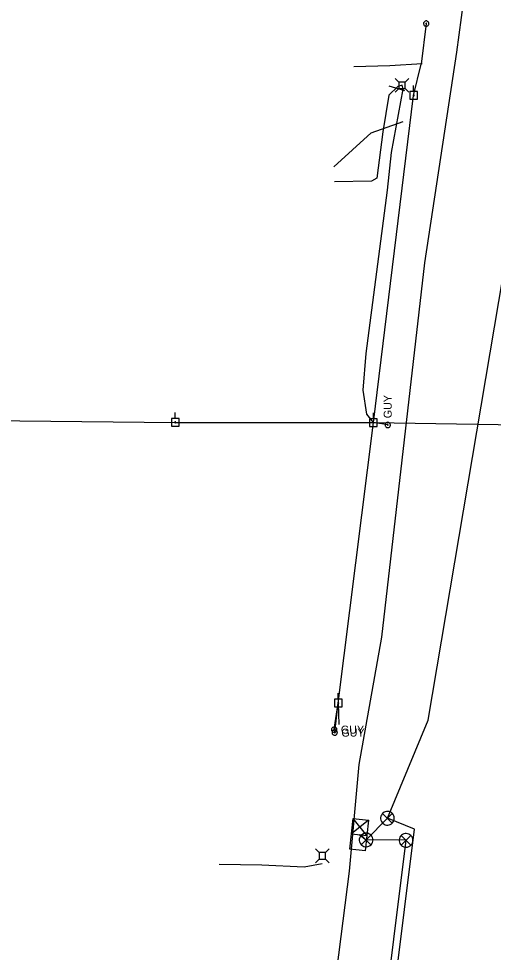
# Model space of a CAD drawing. Extents: x 596028 to 606371, y 330010 to 403088.
# Drawn here: x 602149.4 to 602377.6, y 358277 to 358725.8 of the extents above; entities that cross this region are included whole.
import ezdxf

# ---------------------------------------------------------------- set-up
doc = ezdxf.new("R2010")
doc.units = 0
for name, color, linetype in [('E_FTMS', 7, 'Continuous'), ('E_FTMS_Conduit', 7, 'Continuous'), ('E_UTL_AG_Bold', 7, 'Continuous'), ('E_UTL_E_UG', 7, 'Continuous'), ('E_UTL_EGuyWire', 7, 'Continuous'), ('E_UTL_EPowerPole', 7, 'Continuous'), ('E_UTL_FO_UG', 7, 'Continuous'), ('E_UTL_FO_UG_QWEST', 7, 'Continuous'), ('E_UTL_Overhead', 7, 'Continuous')]:
    doc.layers.add(name, color=color, linetype=linetype)

msp = doc.modelspace()

# ---------------------------------------------------------------- linework, layer by layer
at = {"layer": 'E_FTMS'}
for points in [[(602329.98, 358341.44), (602329.92, 358342.06), (602329.74, 358342.66), (602329.46, 358343.22), (602329.07, 358343.71), (602328.6, 358344.12), (602328.05, 358344.44), (602327.46, 358344.64), (602326.84, 358344.73), (602326.21, 358344.7), (602325.6, 358344.55), (602325.03, 358344.29), (602324.52, 358343.93), (602324.09, 358343.48), (602323.75, 358342.95), (602323.51, 358342.36), (602323.4, 358341.75), (602323.4, 358341.12), (602323.51, 358340.51), (602323.75, 358339.92), (602324.09, 358339.4), (602324.52, 358338.94), (602325.03, 358338.58), (602325.6, 358338.32), (602326.21, 358338.17), (602326.84, 358338.14), (602327.46, 358338.23), (602328.05, 358338.43), (602328.6, 358338.75), (602329.07, 358339.16), (602329.46, 358339.65), (602329.74, 358340.21), (602329.92, 358340.81), (602329.98, 358341.44)], [(602328.94, 358343.77), (602324.33, 358339.11)], [(602324.33, 358343.72), (602328.99, 358339.07)], [(602308.55, 358326.62), (602310.18, 358341.38)], [(602317.56, 358340.57), (602309.37, 358334)], [(602310.18, 358341.38), (602317.56, 358340.57)], [(602316.75, 358333.19), (602310.18, 358341.38)], [(602317.56, 358340.57), (602315.93, 358325.81)], [(602309.37, 358334), (602316.75, 358333.19)], [(602313.06, 358333.59), (602313.06, 358333.59)], [(602319.74, 358330.97), (602319.68, 358331.6), (602319.5, 358332.2), (602319.21, 358332.76), (602318.82, 358333.25), (602318.35, 358333.66), (602317.81, 358333.98), (602317.21, 358334.18), (602316.59, 358334.27), (602315.97, 358334.24), (602315.36, 358334.09), (602314.79, 358333.83), (602314.27, 358333.47), (602313.84, 358333.01), (602313.5, 358332.49), (602313.27, 358331.9), (602313.15, 358331.29), (602313.15, 358330.66), (602313.27, 358330.04), (602313.5, 358329.46), (602313.84, 358328.93), (602314.27, 358328.48), (602314.79, 358328.12), (602315.36, 358327.86), (602315.97, 358327.71), (602316.59, 358327.68), (602317.21, 358327.77), (602317.81, 358327.97), (602318.35, 358328.29), (602318.82, 358328.7), (602319.21, 358329.19), (602319.5, 358329.75), (602319.68, 358330.35), (602319.74, 358330.97)], [(602318.7, 358333.31), (602314.09, 358328.65)], [(602314.09, 358333.26), (602318.74, 358328.61)], [(602338.9, 358330.81), (602338.84, 358331.43), (602338.66, 358332.03), (602338.37, 358332.59), (602337.98, 358333.08), (602337.51, 358333.49), (602336.97, 358333.81), (602336.37, 358334.01), (602335.75, 358334.1), (602335.13, 358334.07), (602334.52, 358333.92), (602333.95, 358333.66), (602333.43, 358333.3), (602333, 358332.85), (602332.66, 358332.32), (602332.43, 358331.74), (602332.31, 358331.12), (602332.31, 358330.49), (602332.43, 358329.88), (602332.66, 358329.29), (602333, 358328.77), (602333.43, 358328.31), (602333.95, 358327.95), (602334.52, 358327.69), (602335.13, 358327.54), (602335.75, 358327.51), (602336.37, 358327.6), (602336.97, 358327.8), (602337.51, 358328.12), (602337.98, 358328.53), (602338.37, 358329.02), (602338.66, 358329.58), (602338.84, 358330.18), (602338.9, 358330.81)], [(602337.86, 358333.14), (602333.25, 358328.48)], [(602333.25, 358333.09), (602337.9, 358328.44)], [(602315.93, 358325.81), (602308.55, 358326.62)]]:
    msp.add_lwpolyline(points, dxfattribs=at)
at = {"layer": 'E_FTMS_Conduit'}
for points in [[(602326.68, 358341.43), (602346.21, 358388.56), (602399.45, 358703.83), (602430.22, 358921.71), (602437.54, 358999.17), (602477.25, 359283.96), (602515.12, 359574.7), (602554.05, 359856.32), (602577.27, 360093.21), (602578.68, 360097.88), (602645.76, 360520.72), (602677.67, 360721.57), (602689.58, 360808.32), (602728.56, 361144.49), (602773.44, 361436.86), (602804.35, 361724.81), (602835.41, 362017.49), (602853.41, 362300.17), (602862.73, 362574), (602864.84, 362795.21)], [(602025.74, 356205), (602072.04, 356504.09), (602115.89, 356782.89), (602162.05, 357069.13), (602196.81, 357307.9), (602214.61, 357448.42), (602214.97, 357449.29), (602243.35, 357641.03), (602280.63, 357893.29), (602309.77, 358095.45), (602315.34, 358140.45), (602339.68, 358336.14), (602326.68, 358341.43)], [(602335.6, 358330.81), (602316.44, 358330.97), (602326.68, 358341.43)], [(602313.06, 358333.59), (602316.44, 358330.97)], [(602311.91, 358140.45), (602335.61, 358330.94)]]:
    msp.add_lwpolyline(points, dxfattribs=at)
at = {"layer": 'E_UTL_AG_Bold'}
for points in [[(602332.15, 358695.37), (602330.4, 358697.12)], [(602335.24, 358695.37), (602337, 358697.12)], [(602332.15, 358692.27), (602330.4, 358690.52)], [(602335.24, 358695.37), (602332.15, 358695.37)], [(602332.15, 358695.37), (602332.15, 358692.27)], [(602332.15, 358692.27), (602335.24, 358692.27)], [(602335.24, 358692.27), (602335.24, 358695.37)], [(602335.24, 358692.27), (602337, 358690.52)], [(602293.83, 358324.9), (602292.08, 358326.65)], [(602296.92, 358324.9), (602293.83, 358324.9)], [(602293.83, 358324.9), (602293.83, 358321.81)], [(602296.92, 358324.9), (602298.68, 358326.65)], [(602296.92, 358321.81), (602296.92, 358324.9)], [(602293.83, 358321.81), (602292.08, 358320.05)], [(602293.83, 358321.81), (602296.92, 358321.81)], [(602296.92, 358321.81), (602298.68, 358320.05)]]:
    msp.add_lwpolyline(points, dxfattribs=at)
at = {"layer": 'E_UTL_E_UG'}
for points in [[(602310.58, 358702.93), (602327.84, 358703.37), (602343.44, 358704.3)], [(602327.38, 358693.52), (602334.92, 358691.26)], [(602303.04, 358396.81), (602303.27, 358386.52)]]:
    msp.add_lwpolyline(points, dxfattribs=at)
at = {"layer": 'E_UTL_EGuyWire'}
for p, q in [((602345.32, 358723.47), (602342.85, 358703.98)), ((602326.81, 358530.51), (602319.97, 358531.67)), ((602301.1, 358384.02), (602303.04, 358396.81)), ((602301.32, 358382.58), (602303.04, 358396.81))]:
    msp.add_line(p, q, dxfattribs=at)
for points in [[(602345.32, 358724.76), (602345.07, 358724.73), (602344.84, 358724.66), (602344.62, 358724.55), (602344.43, 358724.4), (602344.27, 358724.22), (602344.15, 358724.01), (602344.07, 358723.78), (602344.03, 358723.53), (602344.05, 358723.29), (602344.1, 358723.05), (602344.2, 358722.83), (602344.35, 358722.63), (602344.52, 358722.46), (602344.73, 358722.33), (602344.95, 358722.24), (602345.19, 358722.2), (602345.44, 358722.2), (602345.68, 358722.24), (602345.9, 358722.33), (602346.11, 358722.46), (602346.29, 358722.63), (602346.43, 358722.83), (602346.53, 358723.05), (602346.59, 358723.29), (602346.6, 358723.53), (602346.56, 358723.78), (602346.48, 358724.01), (602346.36, 358724.22), (602346.2, 358724.4), (602346.01, 358724.55), (602345.79, 358724.66), (602345.56, 358724.73), (602345.32, 358724.76)], [(602345.32, 358723.63), (602345.28, 358723.63), (602345.26, 358723.62), (602345.23, 358723.61), (602345.2, 358723.59), (602345.18, 358723.57), (602345.17, 358723.54), (602345.16, 358723.51), (602345.16, 358723.48), (602345.16, 358723.45), (602345.16, 358723.42), (602345.18, 358723.39), (602345.19, 358723.37), (602345.22, 358723.35), (602345.24, 358723.33), (602345.27, 358723.32), (602345.3, 358723.31), (602345.33, 358723.31), (602345.36, 358723.32), (602345.39, 358723.33), (602345.41, 358723.35), (602345.44, 358723.37), (602345.45, 358723.39), (602345.47, 358723.42), (602345.47, 358723.45), (602345.48, 358723.48), (602345.47, 358723.51), (602345.46, 358723.54), (602345.45, 358723.57), (602345.43, 358723.59), (602345.4, 358723.61), (602345.37, 358723.62), (602345.35, 358723.63), (602345.32, 358723.63)], [(602326.81, 358531.8), (602326.56, 358531.77), (602326.33, 358531.7), (602326.11, 358531.59), (602325.92, 358531.44), (602325.76, 358531.26), (602325.64, 358531.05), (602325.56, 358530.82), (602325.52, 358530.57), (602325.54, 358530.33), (602325.59, 358530.09), (602325.69, 358529.87), (602325.84, 358529.67), (602326.01, 358529.5), (602326.22, 358529.37), (602326.44, 358529.28), (602326.68, 358529.24), (602326.93, 358529.24), (602327.17, 358529.28), (602327.39, 358529.37), (602327.6, 358529.5), (602327.78, 358529.67), (602327.92, 358529.87), (602328.02, 358530.09), (602328.08, 358530.33), (602328.09, 358530.57), (602328.05, 358530.82), (602327.97, 358531.05), (602327.85, 358531.26), (602327.69, 358531.44), (602327.5, 358531.59), (602327.28, 358531.7), (602327.05, 358531.77), (602326.81, 358531.8)], [(602326.81, 358530.67), (602326.77, 358530.67), (602326.75, 358530.66), (602326.72, 358530.65), (602326.69, 358530.63), (602326.67, 358530.61), (602326.66, 358530.58), (602326.65, 358530.55), (602326.65, 358530.52), (602326.65, 358530.49), (602326.65, 358530.46), (602326.67, 358530.43), (602326.68, 358530.41), (602326.71, 358530.39), (602326.73, 358530.37), (602326.76, 358530.36), (602326.79, 358530.35), (602326.82, 358530.35), (602326.85, 358530.36), (602326.88, 358530.37), (602326.9, 358530.39), (602326.93, 358530.41), (602326.94, 358530.43), (602326.96, 358530.46), (602326.96, 358530.49), (602326.97, 358530.52), (602326.96, 358530.55), (602326.95, 358530.58), (602326.94, 358530.61), (602326.92, 358530.63), (602326.89, 358530.65), (602326.86, 358530.66), (602326.84, 358530.67), (602326.81, 358530.67)], [(602302.38, 358384.02), (602302.36, 358384.27), (602302.29, 358384.5), (602302.18, 358384.72), (602302.02, 358384.91), (602301.84, 358385.07), (602301.63, 358385.19), (602301.4, 358385.27), (602301.16, 358385.31), (602300.91, 358385.29), (602300.68, 358385.24), (602300.45, 358385.13), (602300.25, 358384.99), (602300.09, 358384.82), (602299.95, 358384.61), (602299.86, 358384.38), (602299.82, 358384.15), (602299.82, 358383.9), (602299.86, 358383.66), (602299.95, 358383.44), (602300.09, 358383.23), (602300.25, 358383.05), (602300.45, 358382.91), (602300.68, 358382.81), (602300.91, 358382.75), (602301.16, 358382.74), (602301.4, 358382.78), (602301.63, 358382.86), (602301.84, 358382.98), (602302.02, 358383.14), (602302.18, 358383.33), (602302.29, 358383.55), (602302.36, 358383.78), (602302.38, 358384.02)], [(602302.6, 358382.58), (602302.58, 358382.83), (602302.51, 358383.06), (602302.4, 358383.28), (602302.24, 358383.47), (602302.06, 358383.63), (602301.85, 358383.75), (602301.62, 358383.83), (602301.38, 358383.87), (602301.13, 358383.85), (602300.9, 358383.8), (602300.67, 358383.69), (602300.47, 358383.55), (602300.31, 358383.38), (602300.17, 358383.17), (602300.08, 358382.94), (602300.04, 358382.71), (602300.04, 358382.46), (602300.08, 358382.22), (602300.17, 358382), (602300.31, 358381.79), (602300.47, 358381.61), (602300.67, 358381.47), (602300.9, 358381.37), (602301.13, 358381.31), (602301.38, 358381.3), (602301.62, 358381.34), (602301.85, 358381.42), (602302.06, 358381.54), (602302.24, 358381.7), (602302.4, 358381.89), (602302.51, 358382.11), (602302.58, 358382.34), (602302.6, 358382.58)], [(602301.26, 358384.02), (602301.25, 358384.05), (602301.24, 358384.08), (602301.23, 358384.11), (602301.21, 358384.13), (602301.19, 358384.15), (602301.16, 358384.17), (602301.13, 358384.18), (602301.1, 358384.18), (602301.07, 358384.18), (602301.04, 358384.17), (602301.02, 358384.16), (602300.99, 358384.14), (602300.97, 358384.12), (602300.95, 358384.1), (602300.94, 358384.07), (602300.94, 358384.04), (602300.94, 358384.01), (602300.94, 358383.98), (602300.95, 358383.95), (602300.97, 358383.92), (602300.99, 358383.9), (602301.02, 358383.88), (602301.04, 358383.87), (602301.07, 358383.86), (602301.1, 358383.86), (602301.13, 358383.87), (602301.16, 358383.88), (602301.19, 358383.89), (602301.21, 358383.91), (602301.23, 358383.94), (602301.24, 358383.96), (602301.25, 358383.99), (602301.26, 358384.02)], [(602301.48, 358382.58), (602301.47, 358382.61), (602301.46, 358382.64), (602301.45, 358382.67), (602301.43, 358382.69), (602301.41, 358382.71), (602301.38, 358382.73), (602301.35, 358382.74), (602301.32, 358382.74), (602301.29, 358382.74), (602301.26, 358382.73), (602301.24, 358382.72), (602301.21, 358382.7), (602301.19, 358382.68), (602301.17, 358382.66), (602301.16, 358382.63), (602301.16, 358382.6), (602301.16, 358382.57), (602301.16, 358382.54), (602301.17, 358382.51), (602301.19, 358382.48), (602301.21, 358382.46), (602301.24, 358382.44), (602301.26, 358382.43), (602301.29, 358382.42), (602301.32, 358382.42), (602301.35, 358382.43), (602301.38, 358382.44), (602301.41, 358382.45), (602301.43, 358382.47), (602301.45, 358382.5), (602301.46, 358382.52), (602301.47, 358382.55), (602301.48, 358382.58)]]:
    msp.add_lwpolyline(points, dxfattribs=at)
at = {"layer": 'E_UTL_EPowerPole'}
for points in [[(602339.25, 358690.82), (602339.25, 358693.72)], [(602341.1, 358690.82), (602337.41, 358690.82)], [(602337.41, 358690.82), (602337.41, 358687.12)], [(602339.52, 358688.97), (602339.52, 358689.02), (602339.51, 358689.06), (602339.49, 358689.1), (602339.46, 358689.14), (602339.42, 358689.17), (602339.38, 358689.19), (602339.34, 358689.2), (602339.3, 358689.21), (602339.25, 358689.21), (602339.21, 358689.2), (602339.17, 358689.18), (602339.13, 358689.15), (602339.1, 358689.12), (602339.07, 358689.08), (602339.06, 358689.04), (602339.05, 358689), (602339.05, 358688.95), (602339.06, 358688.91), (602339.07, 358688.86), (602339.1, 358688.83), (602339.13, 358688.79), (602339.17, 358688.77), (602339.21, 358688.75), (602339.25, 358688.74), (602339.3, 358688.73), (602339.34, 358688.74), (602339.38, 358688.76), (602339.42, 358688.78), (602339.46, 358688.81), (602339.49, 358688.84), (602339.51, 358688.88), (602339.52, 358688.93), (602339.52, 358688.97)], [(602341.1, 358687.12), (602341.1, 358690.82)], [(602337.41, 358687.12), (602341.1, 358687.12)], [(602224.62, 358533.62), (602224.62, 358536.52)], [(602319.93, 358533.52), (602319.93, 358536.42)], [(602226.47, 358533.62), (602222.78, 358533.62)], [(602222.78, 358533.62), (602222.78, 358529.92)], [(602224.89, 358531.77), (602224.89, 358531.82), (602224.88, 358531.86), (602224.86, 358531.9), (602224.83, 358531.94), (602224.79, 358531.97), (602224.75, 358531.99), (602224.71, 358532), (602224.67, 358532.01), (602224.62, 358532.01), (602224.58, 358532), (602224.54, 358531.98), (602224.5, 358531.95), (602224.47, 358531.92), (602224.44, 358531.88), (602224.43, 358531.84), (602224.42, 358531.8), (602224.42, 358531.75), (602224.43, 358531.71), (602224.44, 358531.66), (602224.47, 358531.63), (602224.5, 358531.59), (602224.54, 358531.57), (602224.58, 358531.55), (602224.62, 358531.54), (602224.67, 358531.53), (602224.71, 358531.54), (602224.75, 358531.56), (602224.79, 358531.58), (602224.83, 358531.61), (602224.86, 358531.64), (602224.88, 358531.68), (602224.89, 358531.73), (602224.89, 358531.77)], [(602226.47, 358529.92), (602226.47, 358533.62)], [(602321.78, 358533.52), (602318.09, 358533.52)], [(602318.09, 358533.52), (602318.09, 358529.82)], [(602320.2, 358531.67), (602320.2, 358531.72), (602320.19, 358531.76), (602320.17, 358531.8), (602320.14, 358531.84), (602320.1, 358531.87), (602320.06, 358531.89), (602320.02, 358531.9), (602319.98, 358531.91), (602319.93, 358531.91), (602319.89, 358531.9), (602319.85, 358531.88), (602319.81, 358531.85), (602319.78, 358531.82), (602319.75, 358531.78), (602319.74, 358531.74), (602319.73, 358531.7), (602319.73, 358531.65), (602319.74, 358531.61), (602319.75, 358531.56), (602319.78, 358531.53), (602319.81, 358531.49), (602319.85, 358531.47), (602319.89, 358531.45), (602319.93, 358531.44), (602319.98, 358531.43), (602320.02, 358531.44), (602320.06, 358531.46), (602320.1, 358531.48), (602320.14, 358531.51), (602320.17, 358531.54), (602320.19, 358531.58), (602320.2, 358531.63), (602320.2, 358531.67)], [(602321.78, 358529.82), (602321.78, 358533.52)], [(602222.78, 358529.92), (602226.47, 358529.92)], [(602318.09, 358529.82), (602321.78, 358529.82)], [(602303, 358398.66), (602303, 358401.56)], [(602304.85, 358398.66), (602301.16, 358398.66)], [(602301.16, 358398.66), (602301.16, 358394.96)], [(602303.27, 358396.81), (602303.27, 358396.86), (602303.26, 358396.9), (602303.24, 358396.94), (602303.21, 358396.98), (602303.17, 358397.01), (602303.13, 358397.03), (602303.09, 358397.04), (602303.05, 358397.05), (602303, 358397.05), (602302.96, 358397.04), (602302.92, 358397.02), (602302.88, 358396.99), (602302.85, 358396.96), (602302.82, 358396.92), (602302.81, 358396.88), (602302.8, 358396.84), (602302.8, 358396.79), (602302.81, 358396.75), (602302.82, 358396.7), (602302.85, 358396.67), (602302.88, 358396.63), (602302.92, 358396.61), (602302.96, 358396.59), (602303, 358396.58), (602303.05, 358396.57), (602303.09, 358396.58), (602303.13, 358396.6), (602303.17, 358396.62), (602303.21, 358396.65), (602303.24, 358396.68), (602303.26, 358396.72), (602303.27, 358396.77), (602303.27, 358396.81)], [(602304.85, 358394.96), (602304.85, 358398.66)], [(602301.16, 358394.96), (602304.85, 358394.96)]]:
    msp.add_lwpolyline(points, dxfattribs=at)
at = {"layer": 'E_UTL_FO_UG'}
for points in [[(602333.7, 358693.82), (602331.64, 358693.24), (602327.39, 358689.08), (602324.46, 358671.48), (602321.52, 358649.09), (602319.04, 358647.65), (602301.25, 358647.37)], [(602319.97, 358531.67), (602316.74, 358535.77), (602315.06, 358547.24), (602316.38, 358564.83), (602326.79, 358643.47), (602328.59, 358661.49), (602334.19, 358691.92), (602333.7, 358693.82)], [(602300.96, 358654.56), (602318.91, 358671), (602334.3, 358676.39)], [(602245.85, 358319.4), (602266.3, 358319.03), (602286.69, 358318.07), (602295.35, 358319.63)]]:
    msp.add_lwpolyline(points, dxfattribs=at)
at = {"layer": 'E_UTL_FO_UG_QWEST'}
msp.add_lwpolyline([(602221.77, 357567.91), (602221.83, 357585.84), (602223.59, 357612.86), (602222.67, 357649.25), (602240.11, 357777.23), (602240.54, 357789.02), (602250.03, 357854.81), (602254.93, 357905.63), (602260.23, 357961.82), (602282.93, 358075.65), (602295.26, 358212.9), (602308.39, 358315.96), (602313.04, 358367.2), (602324, 358428.41), (602344.66, 358608.53), (602360.03, 358709.72), (602366.7, 358759.95)], dxfattribs=at)
at = {"layer": 'E_UTL_Overhead'}
for points in [[(602303.04, 358396.81), (602319.97, 358531.67), (602339.29, 358688.97), (602342.85, 358703.98)], [(601969.95, 358534.49), (602089.99, 358533.07), (602224.66, 358531.77), (602319.97, 358531.67), (602609.53, 358527.05)]]:
    msp.add_lwpolyline(points, dxfattribs=at)

# ---------------------------------------------------------------- texts
at = {"layer": 'E_UTL_EGuyWire'}
msp.add_text('GUY', height=3.85, rotation=90, dxfattribs=at).set_placement((602328.73, 358533.72))
for p in [(602304.3, 358382.1), (602304.52, 358380.66)]:
    msp.add_text('GUY', height=3.85, dxfattribs=at).set_placement(p)

doc.saveas('drawing.dxf')
